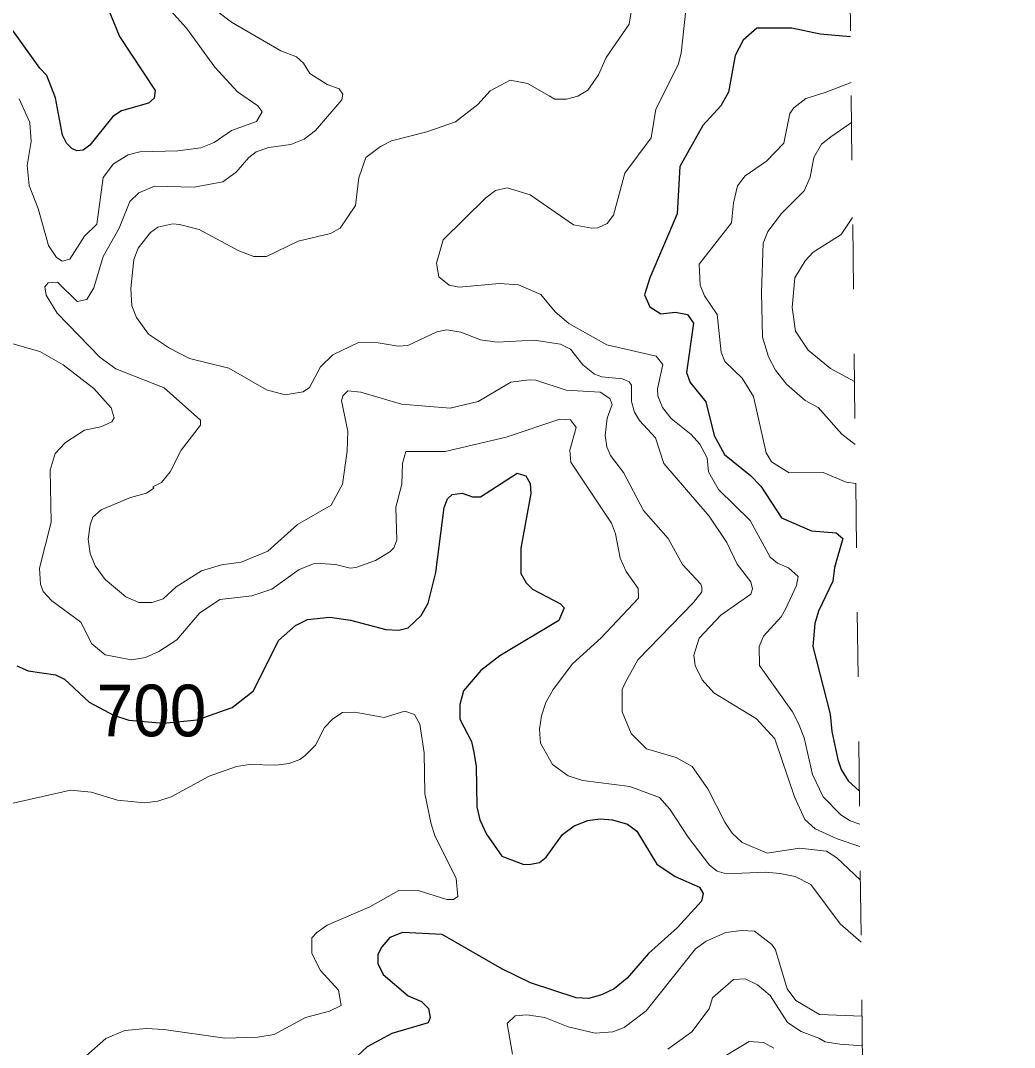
# Model space of a CAD drawing. Extents: x 294.2 to 320.3, y 7482.7 to 7510.7.
# Drawn here: x 318.764 to 320.301, y 7503.085 to 7504.675 of the extents above; entities that cross this region are included whole.
import ezdxf
from ezdxf.enums import TextEntityAlignment as Align

# ---------------------------------------------------------------- set-up
doc = ezdxf.new("R2010")
doc.units = 0
doc.header["$LTSCALE"] = 0.032
doc.linetypes.add('SHORT_DASHED', pattern=[2.7, 1.5, -1.2])
for name, color, linetype, lineweight in [('1', 7, 'Continuous', 25), ('2', 7, 'Continuous', 13), ('22', 7, 'SHORT_DASHED', 13)]:
    doc.layers.add(name, color=color, linetype=linetype, lineweight=lineweight)
doc.layers.add('61', color=7, linetype='Continuous')

msp = doc.modelspace()

# ---------------------------------------------------------------- linework, layer by layer
at = {"layer": '1'}
for points in [[(318.8841, 7504.73), (318.9169, 7504.6504), (318.9717, 7504.5665), (318.9701, 7504.5547), (318.9617, 7504.5471), (318.9196, 7504.5353), (318.9063, 7504.5262), (318.8708, 7504.482), (318.8603, 7504.474), (318.8508, 7504.4734), (318.8431, 7504.4767), (318.8347, 7504.4853), (318.8287, 7504.4976), (318.8176, 7504.5552), (318.8043, 7504.5896), (318.7932, 7504.6009), (318.7466, 7504.6665)], [(320.0478, 7504.6495), (320.0007, 7504.6539), (319.957, 7504.6632), (319.9027, 7504.6632), (319.8815, 7504.6447), (319.8696, 7504.6208), (319.859, 7504.5639), (319.8471, 7504.5427), (319.8193, 7504.5123), (319.7835, 7504.4487), (319.7796, 7504.3759), (319.7372, 7504.2766), (319.7292, 7504.2501), (319.7372, 7504.2316), (319.7544, 7504.221), (319.7769, 7504.2236), (319.7954, 7504.2197), (319.8047, 7504.2064), (319.7942, 7504.1301), (319.7997, 7504.1148), (319.8242, 7504.0848), (319.837, 7504.0328), (319.8529, 7504.0034), (319.8933, 7503.9706), (319.9091, 7503.9544), (319.9412, 7503.9052), (319.9875, 7503.8853), (320.0258, 7503.8821), (320.036, 7503.8732), (320.0233, 7503.8285), (320.0207, 7503.8074), (319.9983, 7503.7608), (319.9926, 7503.7416), (319.9894, 7503.7059), (320.0162, 7503.6011), (320.0187, 7503.5744), (320.0284, 7503.5309), (320.0335, 7503.5156), (320.0444, 7503.4981), (320.0615, 7503.4823)], [(318.7578, 7503.6763), (318.7756, 7503.6682), (318.8177, 7503.6623), (318.8315, 7503.6553), (318.8698, 7503.6198), (318.9072, 7503.5999), (318.931, 7503.5918), (318.9848, 7503.5875), (319.0369, 7503.5924), (319.0912, 7503.6114), (319.1239, 7503.6373), (319.1628, 7503.7152), (319.1888, 7503.7384), (319.2077, 7503.748), (319.2421, 7503.7513), (319.2742, 7503.747), (319.3286, 7503.7325), (319.3491, 7503.7314), (319.3635, 7503.7347), (319.3835, 7503.754), (319.3941, 7503.7729), (319.4063, 7503.8207), (319.419, 7503.9213), (319.424, 7503.9347), (319.4317, 7503.9411), (319.4467, 7503.9433), (319.4628, 7503.9379), (319.4755, 7503.9379), (319.5321, 7503.9745), (319.5454, 7503.9702), (319.5521, 7503.9584), (319.5532, 7503.9428), (319.5377, 7503.8584), (319.5377, 7503.8191), (319.546, 7503.8046), (319.556, 7503.7949), (319.5993, 7503.7723), (319.6049, 7503.7658), (319.5965, 7503.7465), (319.505, 7503.6916), (319.4756, 7503.669), (319.449, 7503.6373), (319.4435, 7503.6163), (319.4435, 7503.5937), (319.4612, 7503.5588), (319.4651, 7503.5421), (319.4684, 7503.5206), (319.4695, 7503.4577), (319.474, 7503.4378), (319.4845, 7503.4157), (319.5083, 7503.3813), (319.5422, 7503.3684), (319.5533, 7503.3689), (319.5666, 7503.3716), (319.5771, 7503.3802), (319.6021, 7503.4152), (319.6204, 7503.4286), (319.6414, 7503.4367), (319.6603, 7503.4394), (319.6797, 7503.4378), (319.703, 7503.4313)], [(319.703, 7503.4313), (319.7174, 7503.42), (319.7479, 7503.3689), (319.7763, 7503.3501), (319.814, 7503.3334), (319.8196, 7503.3237), (319.8174, 7503.3119)], [(319.8174, 7503.3119), (319.7802, 7503.271), (319.7353, 7503.2307), (319.7021, 7503.1925), (319.6821, 7503.1764), (319.6626, 7503.1667), (319.6427, 7503.1613), (319.6233, 7503.1624), (319.5528, 7503.1855), (319.5084, 7503.207), (319.4158, 7503.2602), (319.3548, 7503.2634), (319.3348, 7503.2554), (319.3226, 7503.2414), (319.3165, 7503.2291), (319.3165, 7503.2156), (319.3248, 7503.1984), (319.3636, 7503.1656), (319.3841, 7503.1565), (319.3947, 7503.1457), (319.3974, 7503.1317), (319.3941, 7503.1237), (319.3381, 7503.107), (319.2998, 7503.0866), (319.2471, 7503.0376)]]:
    msp.add_lwpolyline(points, dxfattribs=at)
at = {"layer": '2'}
for points in [[(320.0621, 7503.4311), (320.0475, 7503.4364), (320.0326, 7503.4454), (320.0056, 7503.4732), (319.9889, 7503.5078), (319.9763, 7503.5648), (319.9671, 7503.5871), (319.9581, 7503.605), (319.907, 7503.6765), (319.9064, 7503.7059), (319.9134, 7503.7218), (319.9403, 7503.7518), (319.9473, 7503.764), (319.9645, 7503.8004), (319.967, 7503.8144), (319.9517, 7503.8278), (319.9351, 7503.8348), (319.9236, 7503.8444), (319.8924, 7503.9013), (319.8438, 7503.9492), (319.8283, 7503.9765), (319.826, 7503.9982), (319.8145, 7504.0194), (319.8013, 7504.0339), (319.7703, 7504.0587), (319.7571, 7504.076), (319.7496, 7504.0938), (319.749, 7504.1049), (319.7576, 7504.1425), (319.7473, 7504.1553), (319.6709, 7504.1731), (319.6118, 7504.2057), (319.5906, 7504.224), (319.5688, 7504.2508), (319.5342, 7504.2658), (319.5048, 7504.2677), (319.4422, 7504.262), (319.4269, 7504.2652), (319.411, 7504.278), (319.4072, 7504.2991), (319.4175, 7504.3353), (319.4837, 7504.4006), (319.4984, 7504.412), (319.5163, 7504.4158), (319.5521, 7504.405), (319.6191, 7504.3584), (319.6478, 7504.3533), (319.6568, 7504.3539), (319.6715, 7504.3608), (319.6813, 7504.3736), (319.6985, 7504.4388), (319.7393, 7504.4931), (319.7467, 7504.5376), (319.7812, 7504.6064), (319.7858, 7504.6242), (319.8004, 7504.7581)], [(318.9959, 7504.69), (319.0206, 7504.6629), (319.0643, 7504.6028), (319.0993, 7504.5647), (319.1306, 7504.5429), (319.1377, 7504.5333), (319.1287, 7504.5186), (319.0898, 7504.5046), (319.063, 7504.4861), (319.0426, 7504.4778), (319.0068, 7504.4733), (318.9481, 7504.4714), (318.9302, 7504.4669), (318.9072, 7504.4529), (318.8912, 7504.4318), (318.8816, 7504.3597), (318.8625, 7504.3411), (318.8401, 7504.3054), (318.828, 7504.3022), (318.8191, 7504.308), (318.807, 7504.3265), (318.791, 7504.384), (318.7769, 7504.4197), (318.7738, 7504.4504), (318.7801, 7504.4874), (318.7782, 7504.5168), (318.7616, 7504.5538)], [(319.0687, 7504.6885), (319.0898, 7504.6725), (319.1664, 7504.6278), (319.1907, 7504.6189), (319.2015, 7504.6087), (319.2111, 7504.5927), (319.2379, 7504.5761), (319.2564, 7504.5691), (319.2622, 7504.5608), (319.2609, 7504.5519), (319.2201, 7504.5046), (319.2022, 7504.4912), (319.1817, 7504.4829), (319.1479, 7504.4784), (319.1281, 7504.4714), (319.1166, 7504.4631), (319.0974, 7504.4401), (319.0764, 7504.4254), (319.0323, 7504.4171), (318.971, 7504.4184), (318.9468, 7504.4082), (318.9327, 7504.3948), (318.9161, 7504.3533), (318.8914, 7504.3094), (318.877, 7504.2609), (318.8661, 7504.2431), (318.8512, 7504.2398), (318.821, 7504.2697), (318.8063, 7504.269), (318.8012, 7504.2626), (318.8031, 7504.2499), (318.8203, 7504.2218), (318.8867, 7504.1535), (318.911, 7504.1356), (318.9857, 7504.1062), (319.0419, 7504.0564), (319.0419, 7504.0487), (319.0119, 7504.0098), (318.9953, 7503.9766), (318.9819, 7503.96), (318.9685, 7503.953), (318.97, 7503.951), (318.9585, 7503.9432), (318.9338, 7503.9365), (318.8885, 7503.9176), (318.8753, 7503.9064), (318.8712, 7503.8942), (318.8682, 7503.8719), (318.8714, 7503.8502), (318.8791, 7503.831), (318.8944, 7503.8099), (318.9263, 7503.7831), (318.9468, 7503.7742), (318.9672, 7503.7742), (318.9844, 7503.7799), (319.0042, 7503.7985), (319.0438, 7503.8233), (319.0745, 7503.8323), (319.1051, 7503.8368), (319.146, 7503.8534), (319.192, 7503.8948), (319.2443, 7503.9248), (319.2615, 7503.9574), (319.2692, 7504.0085), (319.2698, 7504.0391), (319.2603, 7504.0864), (319.2622, 7504.0941), (319.2699, 7504.1017), (319.2903, 7504.0998), (319.3529, 7504.0813), (319.4282, 7504.0749), (319.4716, 7504.0851), (319.522, 7504.1151), (319.5508, 7504.119), (319.561, 7504.1183), (319.6076, 7504.1029), (319.6604, 7504.0995), (319.6754, 7504.0901), (319.6788, 7504.0806), (319.6714, 7504.0596), (319.6682, 7504.0328), (319.6708, 7504.0149)], [(319.7103, 7504.7005), (319.7053, 7504.6693), (319.6695, 7504.6176), (319.658, 7504.5908), (319.6414, 7504.5672), (319.6261, 7504.5576), (319.6082, 7504.5531), (319.5904, 7504.5531), (319.5814, 7504.5582), (319.5482, 7504.5774), (319.5214, 7504.5825), (319.4901, 7504.5659), (319.471, 7504.5448), (319.4365, 7504.518), (319.3924, 7504.5027), (319.3375, 7504.4886), (319.3203, 7504.4797), (319.2979, 7504.4631), (319.2871, 7504.4312), (319.282, 7504.3884), (319.2583, 7504.3533), (319.243, 7504.345), (319.1932, 7504.3335), (319.144, 7504.3099), (319.1243, 7504.3098), (319.1013, 7504.3182), (319.04, 7504.3514), (319.0094, 7504.359), (318.9991, 7504.3603), (318.9762, 7504.3552), (318.9646, 7504.3469), (318.9455, 7504.3227), (318.9391, 7504.3048), (318.934, 7504.2601), (318.9359, 7504.2333), (318.9429, 7504.2154), (318.9618, 7504.1892), (318.9939, 7504.1678), (319.0249, 7504.1516), (319.0858, 7504.1366), (319.1444, 7504.1035), (319.1731, 7504.0957), (319.2009, 7504.1004), (319.2105, 7504.1068), (319.2277, 7504.1387), (319.2468, 7504.1573), (319.2865, 7504.1764), (319.3171, 7504.1758), (319.3477, 7504.1707), (319.3631, 7504.1719), (319.4078, 7504.193), (319.4231, 7504.1962), (319.4448, 7504.1924), (319.4754, 7504.1809), (319.501, 7504.177), (319.5584, 7504.1803), (319.5993, 7504.1739), (319.6146, 7504.1662), (319.6337, 7504.1419), (319.6516, 7504.1273), (319.6632, 7504.1234), (319.6951, 7504.1203), (319.7053, 7504.1158), (319.7091, 7504.1107), (319.7091, 7504.0851), (319.7136, 7504.0685), (319.7212, 7504.0557), (319.7461, 7504.029), (319.7589, 7503.9893), (319.8291, 7503.9076), (319.8566, 7503.8668), (319.8725, 7503.8336), (319.8936, 7503.8061), (319.8963, 7503.7954)], [(320.0559, 7503.9581), (320.0411, 7503.9606), (320.0054, 7503.9753), (319.953, 7503.9747), (319.9256, 7503.9919), (319.9172, 7504.006), (319.8975, 7504.0928), (319.8802, 7504.1215), (319.8534, 7504.147), (319.8477, 7504.1618), (319.8413, 7504.2198), (319.8221, 7504.2486), (319.8151, 7504.2652), (319.8138, 7504.2977), (319.8636, 7504.3616), (319.8668, 7504.3929), (319.8732, 7504.419), (319.8847, 7504.4344), (319.9179, 7504.4574), (319.9447, 7504.4848), (319.9537, 7504.5308), (319.96, 7504.5397), (319.9786, 7504.5544), (320.0084, 7504.5636), (320.0486, 7504.5788)], [(320.0552, 7504.0187), (320.0345, 7504.0345), (319.998, 7504.0761), (319.9779, 7504.0867), (319.9486, 7504.1118), (319.9319, 7504.1337), (319.9211, 7504.1541), (319.9115, 7504.1847), (319.9102, 7504.2537), (319.9128, 7504.3303), (319.9198, 7504.3482), (319.9408, 7504.3763), (319.976, 7504.4114), (319.9856, 7504.4325), (319.9913, 7504.4631), (320.0028, 7504.4835), (320.0176, 7504.4951), (320.0325, 7504.5051), (320.0494, 7504.5172)], [(320.0541, 7504.116), (320.0169, 7504.1362), (319.9823, 7504.1649), (319.9626, 7504.1943), (319.9575, 7504.2307), (319.9619, 7504.2767), (319.9779, 7504.3028), (319.9901, 7504.3162), (320.0079, 7504.3277), (320.0335, 7504.3437), (320.0511, 7504.3698)], [(318.7514, 7504.1745), (318.7936, 7504.1624), (318.8293, 7504.142), (318.8772, 7504.1055), (318.904, 7504.0756), (318.9084, 7504.0602), (318.9046, 7504.0538), (318.888, 7504.0462), (318.8625, 7504.0411), (318.8331, 7504.0219), (318.8172, 7504.0047), (318.8095, 7503.9791), (318.8108, 7503.8987), (318.7929, 7503.8272), (318.7942, 7503.8023), (318.7986, 7503.7914), (318.8121, 7503.7767), (318.8567, 7503.7436), (318.874, 7503.7103), (318.8944, 7503.6931), (318.9353, 7503.6854), (318.957, 7503.6892), (318.9774, 7503.6982), (319.0055, 7503.7161), (319.0406, 7503.7576), (319.0719, 7503.7786), (319.1217, 7503.7844), (319.1524, 7503.7946), (319.1945, 7503.8253), (319.2194, 7503.8348), (319.2507, 7503.8329), (319.2737, 7503.8272), (319.2826, 7503.8284), (319.3126, 7503.8393), (319.335, 7503.8527), (319.3413, 7503.8585), (319.3458, 7503.8706), (319.3445, 7503.9217), (319.3535, 7503.9574), (319.3548, 7503.9894), (319.3599, 7504.0079), (319.4205, 7504.0079), (319.515, 7504.0302), (319.598, 7504.0577), (319.6146, 7504.057), (319.6235, 7504.0449), (319.6133, 7504.0098), (319.6152, 7503.9913), (319.6778, 7503.8969), (319.6841, 7503.8802), (319.6912, 7503.8425), (319.7008, 7503.8221), (319.7193, 7503.7959)], [(319.6708, 7504.0149), (319.6766, 7504.0015), (319.6963, 7503.9753), (319.7276, 7503.9165), (319.7659, 7503.8732), (319.7877, 7503.8329), (319.8164, 7503.8023)], [(319.7193, 7503.7959), (319.72, 7503.7806), (319.6618, 7503.7193), (319.6178, 7503.679), (319.5878, 7503.6395), (319.5763, 7503.6191), (319.5699, 7503.5986)], [(319.8164, 7503.8023), (319.8176, 7503.7978), (319.8176, 7503.7908), (319.8049, 7503.7742), (319.7187, 7503.6855), (319.6995, 7503.651), (319.6944, 7503.6395), (319.6944, 7503.605), (319.7085, 7503.5712), (319.7321, 7503.5475), (319.7781, 7503.5341), (319.8029, 7503.5201), (319.8272, 7503.4856), (319.8534, 7503.4339), (319.8649, 7503.4173), (319.8802, 7503.4026), (319.9191, 7503.386), (319.969, 7503.3937), (320.0105, 7503.3892), (320.0264, 7503.379), (320.0631, 7503.3445)], [(319.8963, 7503.7954), (319.8936, 7503.787), (319.847, 7503.7544), (319.8138, 7503.7187), (319.8055, 7503.6924), (319.8074, 7503.6765), (319.8183, 7503.6542)], [(319.8183, 7503.6542), (319.8362, 7503.6343), (319.9026, 7503.5941), (319.9307, 7503.5629), (319.9613, 7503.4735), (319.9772, 7503.4384), (319.9932, 7503.4237), (320.0271, 7503.4083), (320.0625, 7503.3965)], [(319.1588, 7503.5226), (319.1792, 7503.5252), (319.1958, 7503.5309), (319.2041, 7503.5373), (319.22, 7503.5533), (319.2341, 7503.5807), (319.2468, 7503.5941), (319.2615, 7503.6037), (319.2807, 7503.6044), (319.326, 7503.596), (319.3581, 7503.606), (319.373, 7503.601), (319.3816, 7503.5859), (319.3879, 7503.5414), (319.3892, 7503.4786), (319.3988, 7503.4313), (319.4046, 7503.4135), (319.4378, 7503.3471), (319.4403, 7503.3189), (319.4333, 7503.3145), (319.4231, 7503.3145), (319.3771, 7503.3291), (319.349, 7503.3285), (319.3043, 7503.303), (319.2379, 7503.2749), (319.222, 7503.2634), (319.2143, 7503.2551), (319.2143, 7503.2309), (319.2277, 7503.2046), (319.2558, 7503.174), (319.2596, 7503.1504), (319.2418, 7503.1414), (319.2047, 7503.1319), (319.1562, 7503.1057), (319.1307, 7503.1012), (319.0796, 7503.1), (318.9851, 7503.1133), (318.9583, 7503.1146), (318.9251, 7503.1115), (318.8957, 7503.0993), (318.865, 7503.0725)], [(319.5699, 7503.5986), (319.5667, 7503.5782), (319.568, 7503.5565), (319.5865, 7503.5233), (319.6108, 7503.506), (319.6338, 7503.4984), (319.7066, 7503.4894), (319.7525, 7503.4722), (319.7685, 7503.4543), (319.7966, 7503.4109), (319.8298, 7503.3675), (319.8413, 7503.3585), (319.856, 7503.3541), (319.916, 7503.3566), (319.939, 7503.3547), (319.962, 7503.3503), (319.9862, 7503.3375), (320.0317, 7503.2766), (320.0643, 7503.2483)], [(318.9557, 7503.4639), (318.9762, 7503.4665), (318.9966, 7503.4735), (319.0553, 7503.5054), (319.0975, 7503.5201), (319.1179, 7503.5232), (319.1588, 7503.5226)], [(318.7475, 7503.4626), (318.8408, 7503.4837), (318.8727, 7503.4805), (318.9136, 7503.4683), (318.9557, 7503.4639)], [(319.5246, 7503.0751), (319.5163, 7503.1223), (319.5291, 7503.1344), (319.547, 7503.1357), (319.575, 7503.1319), (319.6108, 7503.1172), (319.6529, 7503.1076), (319.6798, 7503.1095), (319.6976, 7503.1166), (319.7314, 7503.1421), (319.8081, 7503.2379), (319.8247, 7503.25), (319.8547, 7503.2634), (319.879, 7503.2666), (319.8994, 7503.2653), (319.9262, 7503.2449), (319.9319, 7503.2366), (319.9498, 7503.176), (319.9632, 7503.1581), (319.9997, 7503.1367), (320.0656, 7503.1338)], [(319.7653, 7503.0827), (319.8023, 7503.1096), (319.8291, 7503.1453), (319.8342, 7503.1625), (319.8668, 7503.1906), (319.8847, 7503.1919), (319.9038, 7503.1823), (319.9236, 7503.1657), (319.9504, 7503.1242), (319.9715, 7503.1102), (319.999, 7503.0999), (320.0084, 7503.0944), (320.0313, 7503.0905), (320.0662, 7503.0882)], [(319.9294, 7503.0846), (319.9134, 7503.0929), (319.8911, 7503.0949), (319.8381, 7503.0629)]]:
    msp.add_lwpolyline(points, dxfattribs=at)
at = {"layer": '22'}
msp.add_line((320.3015, 7483.0604), (319.9762, 7510.7437), dxfattribs=at)

# ---------------------------------------------------------------- texts
at = {"layer": '61', "width": 0.95}
msp.add_text('700', height=0.08, dxfattribs=at).set_placement((318.9662, 7503.567), align=Align.CENTER)

doc.saveas('drawing.dxf')
